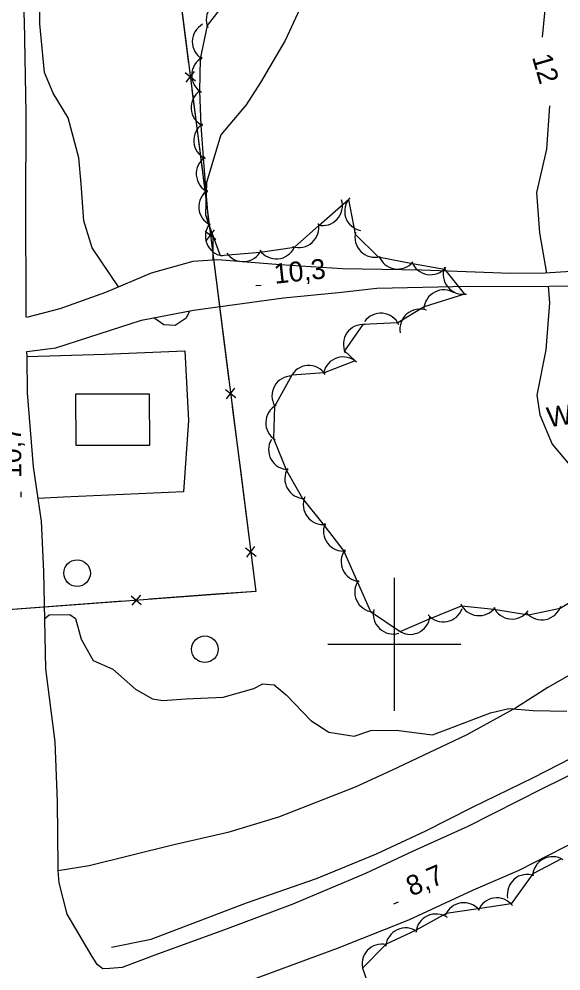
# Model space of a CAD drawing. Extents: x 643342 to 646936, y 5873857 to 5876103.
# Drawn here: x 646143.6 to 646225.1, y 5874750.9 to 5874894 of the extents above; entities that cross this region are included whole.
import ezdxf

# ---------------------------------------------------------------- set-up
doc = ezdxf.new("R2010")
doc.units = 0
for name, color, linetype in [('Niveau 1', 7, 'Continuous'), ('Niveau 19', 7, 'Continuous'), ('Niveau 2', 7, 'Continuous'), ('Niveau 21', 7, 'Continuous'), ('Niveau 22', 7, 'Continuous'), ('Niveau 3', 7, 'Continuous'), ('Niveau 31', 7, 'Continuous'), ('Niveau 36', 7, 'Continuous'), ('Niveau 37', 7, 'Continuous'), ('Niveau 4', 7, 'Continuous'), ('Niveau 44', 7, 'Continuous'), ('Niveau 61', 7, 'Continuous')]:
    doc.layers.add(name, color=color, linetype=linetype)

msp = doc.modelspace()

# ---------------------------------------------------------------- linework, layer by layer
at = {"layer": 'Niveau 1'}
for points in [[(646158.55, 5874853.7), (646158.53, 5874853.72), (646154.6, 5874859.56), (646153.35, 5874863.66), (646152.93, 5874869.21), (646152.57, 5874873.09), (646151, 5874879.14), (646148.74, 5874882.83), (646147.4, 5874885.93), (646146.72, 5874893.27), (646146.76, 5874901.77)], [(646185.81, 5874895.51), (646183.62, 5874890.76), (646179.87, 5874884.45), (646177.75, 5874881.1), (646173.93, 5874876.59), (646171.75, 5874869.4), (646171.63, 5874864.53), (646172.7, 5874861.12), (646172.74, 5874857.73)], [(646169.22, 5874850.08), (646168.7, 5874849.02), (646167.05, 5874847.92), (646165.36, 5874848.03), (646163.86, 5874849.07)], [(646147.48, 5874803.87), (646148.11, 5874804.44), (646151.24, 5874804.49), (646152.1, 5874803.85), (646152.92, 5874800.77), (646154.74, 5874797.58), (646157.68, 5874796.27), (646161.11, 5874793.25), (646163.66, 5874791.8), (646165.19, 5874791.56), (646168.65, 5874791.81), (646174.27, 5874792.03), (646178.87, 5874793.35), (646180.26, 5874794.03), (646181.96, 5874793.91), (646183.75, 5874792.41), (646187.48, 5874788.54), (646190.16, 5874786.81), (646193.98, 5874786.21), (646196.47, 5874787.03), (646200.3, 5874787.07), (646205.75, 5874786.4), (646208.17, 5874787.28), (646214.48, 5874789.7), (646217.22, 5874790.36), (646220.89, 5874790.04), (646225.95, 5874789.93)]]:
    msp.add_lwpolyline(points, dxfattribs=at)
at = {"layer": 'Niveau 19'}
msp.add_lwpolyline([(646144.79, 5874843.23), (646156.48, 5874843.58), (646168.51, 5874844.08), (646169.08, 5874833.65), (646168.29, 5874822.9), (646150.25, 5874822.09), (646146.44, 5874821.93)], dxfattribs=at)
at = {"layer": 'Niveau 2'}
for points in [[(646293.28, 5874979.26), (646286.38, 5874974.82), (646280.85, 5874972.25), (646275, 5874970.48), (646271.47, 5874967.64), (646267.16, 5874961.78), (646263.9, 5874957.59), (646260.66, 5874954.72), (646257.68, 5874951.76), (646251.24, 5874944.71), (646248.55, 5874941.24), (646243.58, 5874937.94), (646241.82, 5874934.79), (646241.59, 5874927.35), (646240.39, 5874924.13), (646237.18, 5874920.83), (646231.79, 5874915), (646228.77, 5874909.17), (646225.12, 5874903.22), (646222.77, 5874896.96), (646222.23, 5874891.24)], [(646223.36, 5874880.94), (646222.9, 5874874.39), (646221.37, 5874867.9), (646221.84, 5874861.84), (646222.91, 5874855.79)], [(646223.16, 5874853.8), (646223.35, 5874851.32), (646222.8, 5874844.25), (646221.42, 5874837.42), (646221.88, 5874834.49), (646223.72, 5874830.09), (646227.68, 5874825.37)]]:
    msp.add_lwpolyline(points, dxfattribs=at)
at = {"layer": 'Niveau 21'}
for points in [[(646144.69, 5874849.12), (646144.68, 5874849.24), (646144.65, 5874851.37), (646144.63, 5874865.21), (646144.66, 5874879.75), (646144.4, 5874893.69), (646143.68, 5874907.59)], [(646310.99, 5874866.67), (646308.86, 5874866.93), (646297.7, 5874867.88), (646291.25, 5874867.66), (646287, 5874867.36), (646281.08, 5874866.25), (646269.16, 5874863.67), (646260.67, 5874861.34), (646251.78, 5874859.67), (646244.71, 5874858.36), (646238.1, 5874857.09), (646228.11, 5874856.15), (646222.7, 5874855.77), (646217.49, 5874855.75), (646204.13, 5874856.21), (646192.17, 5874856.41), (646182.84, 5874857.04), (646173.5, 5874857.78), (646169.7, 5874857.51), (646163.44, 5874855.79), (646156.59, 5874852.87), (646149.7, 5874850.41), (646144.69, 5874849.12)], [(646144.78, 5874844.02), (646149.11, 5874844.55), (646154.09, 5874846.18), (646162.02, 5874848.72), (646169.8, 5874850.2), (646183.35, 5874852.08), (646191.63, 5874852.89), (646197.38, 5874853.53), (646211.15, 5874853.8), (646220.42, 5874853.75), (646229.2, 5874853.91), (646241.48, 5874855.23), (646252.08, 5874857.26), (646263.24, 5874859.32), (646278.09, 5874863.03), (646287.09, 5874864.7), (646295.23, 5874865.39), (646300.55, 5874865.3), (646305.09, 5874864.92), (646311.4, 5874864.04)], [(646233.06, 5874783.6), (646222.34, 5874778.3), (646211.05, 5874772.6), (646202.86, 5874768.88), (646195.68, 5874765.57), (646184.77, 5874760.94), (646174.49, 5874757.06), (646164.42, 5874753.43), (646159.1, 5874751.42), (646157.25, 5874751.29), (646156.21, 5874751.21), (646155.35, 5874751.85), (646154.42, 5874753.3), (646150.81, 5874759.46), (646149.63, 5874764.16), (646149.49, 5874765.93), (646149.45, 5874766.48), (646149.39, 5874776.38), (646149.04, 5874785.33), (646147.62, 5874796.3), (646147.44, 5874806.07), (646147.3, 5874810.95), (646146.95, 5874818.49), (646146.44, 5874821.93), (646145.74, 5874826.67), (646144.88, 5874837.77), (646144.79, 5874843.23), (646144.78, 5874844.02)], [(646140.68, 5874738.32), (646150.02, 5874740.97), (646161.09, 5874743.86), (646171.44, 5874746.93), (646181.16, 5874750.54), (646191.45, 5874754.31), (646202.17, 5874758.57), (646211.92, 5874763.11), (646218.78, 5874766.04), (646230.17, 5874771.86), (646236.52, 5874775.34), (646246.18, 5874780.92), (646261.52, 5874789.46), (646272.36, 5874796.16), (646287.18, 5874805.24), (646298.22, 5874812.18), (646306.56, 5874816.6), (646316.9, 5874822.1), (646317.93, 5874822.57)]]:
    msp.add_lwpolyline(points, dxfattribs=at)
at = {"layer": 'Niveau 22'}
msp.add_lwpolyline([(646314.51, 5874844.31), (646306.71, 5874840.66), (646299.36, 5874837.12), (646285.94, 5874829.79), (646275.29, 5874823.93), (646260.24, 5874815.09), (646252.71, 5874810.6), (646241.52, 5874804.12), (646228.88, 5874796.83), (646223.11, 5874793.51), (646218.36, 5874790.5), (646210.91, 5874786.37), (646199.6, 5874781.02), (646194.1, 5874778.54), (646182.61, 5874773.99), (646175, 5874771.71), (646166.67, 5874769.83), (646154.12, 5874766.72), (646149.49, 5874765.93)], dxfattribs=at)
at = {"layer": 'Niveau 3'}
for p, q in [((646179.19, 5874853.9), (646179.99, 5874853.99)), ((646143.93, 5874822.12), (646143.92, 5874822.92)), ((646199.91, 5874760.99), (646200.65, 5874761.3))]:
    msp.add_line(p, q, dxfattribs=at)
at = {"layer": 'Niveau 31'}
msp.add_lwpolyline([(646163.22, 5874829.88), (646152.17, 5874829.85), (646152.15, 5874837.63), (646163.14, 5874837.65), (646163.22, 5874829.88)], dxfattribs=at)
at = {"layer": 'Niveau 36'}
for centre in [(646152.31, 5874810.7), (646171.52, 5874799.25)]:
    msp.add_circle(centre, 2, dxfattribs=at)
at = {"layer": 'Niveau 37'}
for points in [[(646152.66, 5875016.23), (646179.19, 5874807.95), (645961.38, 5874791.81), (645948.36, 5875003.47), (646152.66, 5875016.23)], [(646167.82, 5874897.2), (646169.09, 5874887.28)], [(646168.55, 5874885.91), (646170.13, 5874884.68)], [(646168.73, 5874884.5), (646169.95, 5874886.09)], [(646169.59, 5874883.31), (646170.85, 5874873.39)], [(646170.85, 5874873.39), (646172.12, 5874863.47)], [(646171.58, 5874862.1), (646173.16, 5874860.87)], [(646171.76, 5874860.7), (646172.98, 5874862.28)], [(646172.62, 5874859.5), (646173.89, 5874849.58)], [(646173.89, 5874849.58), (646175.15, 5874839.66)], [(646174.61, 5874838.29), (646176.19, 5874837.07)], [(646174.79, 5874836.89), (646176.01, 5874838.47)], [(646175.65, 5874835.7), (646176.92, 5874825.78)], [(646176.92, 5874825.78), (646178.18, 5874815.86)], [(646177.64, 5874814.49), (646179.23, 5874813.26)], [(646177.82, 5874813.08), (646179.05, 5874814.67)], [(646178.69, 5874811.89), (646179.19, 5874807.95), (646173.17, 5874807.51)], [(646159.21, 5874806.47), (646149.24, 5874805.73)], [(646160.45, 5874807.28), (646161.96, 5874805.97)], [(646161.86, 5874807.38), (646160.55, 5874805.86)], [(646173.17, 5874807.51), (646163.2, 5874806.77)], [(646149.24, 5874805.73), (646139.27, 5874805)]]:
    msp.add_lwpolyline(points, dxfattribs=at)
at = {"layer": 'Niveau 4'}
msp.add_lwpolyline([(646157.49, 5874754.46), (646163.44, 5874755.7), (646177.79, 5874761.16), (646188.32, 5874764.82), (646197.34, 5874768.5), (646204.74, 5874771.94), (646211.67, 5874775.46), (646220.95, 5874779.96), (646228.54, 5874783.88), (646236.22, 5874788.15), (646245.68, 5874793.24), (646257.8, 5874799.92), (646264.66, 5874804.13), (646277, 5874810.93), (646287.2, 5874816.77), (646297.95, 5874822.87), (646308.58, 5874829.08), (646316.29, 5874833.02)], dxfattribs=at)
at = {"layer": 'Niveau 44'}
for points in [[(646174.81, 5874896.85), (646171.86, 5874893), (646170.83, 5874888.01), (646170.74, 5874883.15)], [(646170.74, 5874883.15), (646170.9, 5874877.99), (646171.28, 5874873.15), (646171.67, 5874868.02), (646172.05, 5874863.18), (646173.85, 5874858.44), (646179.84, 5874858.95), (646185.02, 5874859.7), (646188.65, 5874862.92), (646193.1, 5874866.87), (646194.13, 5874861.64), (646197.56, 5874858.21), (646202.75, 5874857.21), (646207.53, 5874856.39), (646210.54, 5874852.6), (646204.5, 5874850.72), (646200.56, 5874848.3), (646195.29, 5874848.07), (646192.51, 5874844.09), (646194.1, 5874842.58), (646189.44, 5874840.82), (646184.6, 5874840.47), (646181.99, 5874835.76), (646181.84, 5874830.91), (646183.82, 5874826.14), (646186.2, 5874821.91), (646189.47, 5874817.87), (646192.41, 5874814.01), (646194.45, 5874809.35), (646196.44, 5874804.92), (646200.87, 5874801.9), (646205.32, 5874803.84), (646210.13, 5874805.8), (646214.96, 5874805.3), (646220.18, 5874804.44), (646224.92, 5874805.45), (646229.48, 5874808.17)], [(646225.12, 5874767.76), (646220.83, 5874765.5), (646217.55, 5874760.99), (646212.61, 5874760.25), (646207.81, 5874759.54), (646203.18, 5874756.98), (646198.77, 5874754.95), (646195.22, 5874751.33), (646197.25, 5874745.67)]]:
    msp.add_lwpolyline(points, dxfattribs=at)
for centre, start, end in [((646174.73, 5874893.85), 82.432, 202.4099), ((646174.73, 5874893.85), 82.432, 202.4099), ((646174.73, 5874893.85), 82.432, 202.4099), ((646172.64, 5874890.55), 118.9804, 238.9583), ((646172.64, 5874890.55), 118.9804, 238.9583), ((646172.64, 5874890.55), 118.9804, 238.9583), ((646172.55, 5874885.55), 118.9804, 238.9583), ((646172.55, 5874885.55), 118.9804, 238.9583), ((646172.55, 5874885.55), 118.9804, 238.9583), ((646172.46, 5874880.69), 124.4373, 244.4152), ((646172.46, 5874880.69), 124.4373, 244.4152), ((646172.46, 5874880.69), 124.4373, 244.4152), ((646172.85, 5874875.71), 124.4373, 244.4152), ((646172.85, 5874875.71), 124.4373, 244.4152), ((646172.85, 5874875.71), 124.4373, 244.4152), ((646173.23, 5874870.72), 124.4373, 244.4152), ((646173.23, 5874870.72), 124.4373, 244.4152), ((646173.23, 5874870.72), 124.4373, 244.4152), ((646173.62, 5874865.74), 124.4373, 244.4152), ((646173.62, 5874865.74), 124.4373, 244.4152), ((646173.62, 5874865.74), 124.4373, 244.4152), ((646189.21, 5874865.92), 257.4724, 17.4504), ((646189.21, 5874865.92), 257.4724, 17.4504), ((646189.21, 5874865.92), 257.4724, 17.4504), ((646195.54, 5874865.12), 138.4096, 258.3876), ((646195.54, 5874865.12), 138.4096, 258.3876), ((646195.54, 5874865.12), 138.4096, 258.3876), ((646174.6, 5874861.35), 141.4548, 261.4328), ((646174.6, 5874861.35), 141.4548, 261.4328), ((646174.6, 5874861.35), 141.4548, 261.4328), ((646185.66, 5874862.63), 251.5419, 11.5199), ((646185.66, 5874862.63), 251.5419, 11.5199), ((646185.66, 5874862.63), 251.5419, 11.5199), ((646197.09, 5874861.17), 164.9894, 284.9674), ((646197.09, 5874861.17), 164.9894, 284.9674), ((646197.09, 5874861.17), 164.9894, 284.9674), ((646177.28, 5874860.51), 214.7832, 334.7611), ((646177.28, 5874860.51), 214.7832, 334.7611), ((646177.28, 5874860.51), 214.7832, 334.7611), ((646182.26, 5874860.92), 214.7832, 334.7611), ((646182.26, 5874860.92), 214.7832, 334.7611), ((646182.26, 5874860.92), 214.7832, 334.7611), ((646200.51, 5874859.39), 200.2273, 320.2053), ((646200.51, 5874859.39), 200.2273, 320.2053), ((646200.51, 5874859.39), 200.2273, 320.2053), ((646205.44, 5874858.54), 200.2273, 320.2053), ((646205.44, 5874858.54), 200.2273, 320.2053), ((646205.44, 5874858.54), 200.2273, 320.2053), ((646210.36, 5874855.6), 159.3865, 279.3645), ((646210.36, 5874855.6), 159.3865, 279.3645), ((646210.36, 5874855.6), 159.3865, 279.3645), ((646207.46, 5874850.27), 57.3759, 177.3539), ((646207.46, 5874850.27), 57.3759, 177.3539), ((646207.46, 5874850.27), 57.3759, 177.3539), ((646197.98, 5874846.76), 24.8949, 144.8729), ((646197.98, 5874846.76), 24.8949, 144.8729), ((646197.98, 5874846.76), 24.8949, 144.8729), ((646203.85, 5874847.38), 70.8827, 190.8606), ((646203.85, 5874847.38), 70.8827, 190.8606), ((646203.85, 5874847.38), 70.8827, 190.8606), ((646195.35, 5874845.07), 85.0662, 205.0441), ((646195.35, 5874845.07), 85.0662, 205.0441), ((646195.35, 5874845.07), 85.0662, 205.0441), ((646192.31, 5874840.18), 47.3516, 167.3296), ((646192.31, 5874840.18), 47.3516, 167.3296), ((646192.31, 5874840.18), 47.3516, 167.3296), ((646187.14, 5874838.89), 34.0476, 154.0255), ((646187.14, 5874838.89), 34.0476, 154.0255), ((646187.14, 5874838.89), 34.0476, 154.0255), ((646184.61, 5874837.32), 90.7179, 210.6958), ((646184.61, 5874837.32), 90.7179, 210.6958), ((646184.61, 5874837.32), 90.7179, 210.6958), ((646183.68, 5874833.28), 118.2295, 238.2075), ((646183.68, 5874833.28), 118.2295, 238.2075), ((646183.68, 5874833.28), 118.2295, 238.2075), ((646184.1, 5874829.25), 149.3138, 269.2917), ((646184.1, 5874829.25), 149.3138, 269.2917), ((646184.1, 5874829.25), 149.3138, 269.2917), ((646186.55, 5874824.89), 149.3138, 269.2917), ((646186.55, 5874824.89), 149.3138, 269.2917), ((646186.55, 5874824.89), 149.3138, 269.2917), ((646189.32, 5874820.99), 157.2613, 277.2393), ((646189.32, 5874820.99), 157.2613, 277.2393), ((646189.32, 5874820.99), 157.2613, 277.2393), ((646192.35, 5874817.01), 157.2613, 277.2393), ((646192.35, 5874817.01), 157.2613, 277.2393), ((646192.35, 5874817.01), 157.2613, 277.2393), ((646195.01, 5874812.42), 144.1328, 264.1108), ((646195.01, 5874812.42), 144.1328, 264.1108), ((646195.01, 5874812.42), 144.1328, 264.1108), ((646197.06, 5874807.85), 144.1328, 264.1108), ((646197.06, 5874807.85), 144.1328, 264.1108), ((646197.06, 5874807.85), 144.1328, 264.1108), ((646199.85, 5874804.53), 166.261, 286.2389), ((646199.85, 5874804.53), 166.261, 286.2389), ((646199.85, 5874804.53), 166.261, 286.2389), ((646207.38, 5874806.37), 220.7291, 340.707), ((646207.38, 5874806.37), 220.7291, 340.707), ((646207.38, 5874806.37), 220.7291, 340.707), ((646212.73, 5874807.3), 204.0786, 324.0565), ((646212.73, 5874807.3), 204.0786, 324.0565), ((646212.73, 5874807.3), 204.0786, 324.0565), ((646217.7, 5874806.79), 204.0786, 324.0565), ((646217.7, 5874806.79), 204.0786, 324.0565), ((646217.7, 5874806.79), 204.0786, 324.0565), ((646222.18, 5874806.67), 222.0484, 342.0264), ((646222.18, 5874806.67), 222.0484, 342.0264), ((646222.18, 5874806.67), 222.0484, 342.0264), ((646202.39, 5874804.49), 233.489, 353.4669), ((646202.39, 5874804.49), 233.489, 353.4669), ((646202.39, 5874804.49), 233.489, 353.4669), ((646223.8, 5874765.07), 57.8595, 177.8375), ((646223.8, 5874765.07), 57.8595, 177.8375), ((646223.8, 5874765.07), 57.8595, 177.8375), ((646219.99, 5874762.42), 70.6705, 190.6484), ((646219.99, 5874762.42), 70.6705, 190.6484), ((646219.99, 5874762.42), 70.6705, 190.6484), ((646215.41, 5874758.89), 38.4269, 158.4049), ((646215.41, 5874758.89), 38.4269, 158.4049), ((646215.41, 5874758.89), 38.4269, 158.4049), ((646210.47, 5874758.15), 38.4269, 158.4049), ((646210.47, 5874758.15), 38.4269, 158.4049), ((646210.47, 5874758.15), 38.4269, 158.4049), ((646206.25, 5874756.46), 54.7641, 174.742), ((646206.25, 5874756.46), 54.7641, 174.742), ((646206.25, 5874756.46), 54.7641, 174.742), ((646201.71, 5874754.37), 54.7641, 174.742), ((646201.71, 5874754.37), 54.7641, 174.742), ((646201.71, 5874754.37), 54.7641, 174.742), ((646198.16, 5874751.94), 77.8181, 197.7961), ((646198.16, 5874751.94), 77.8181, 197.7961), ((646198.16, 5874751.94), 77.8181, 197.7961)]:
    msp.add_arc(centre, 3, start, end, dxfattribs=at)
at = {"layer": 'Niveau 61'}
for points in [[(646200, 5874810), (646200, 5874800), (646200, 5874790)], [(646190, 5874800), (646200, 5874800), (646210, 5874800)]]:
    msp.add_lwpolyline(points, dxfattribs=at)

# ---------------------------------------------------------------- texts
at = {"layer": 'Niveau 2'}
msp.add_text('12', height=3, rotation=286.299, dxfattribs=at).set_placement((646220.68, 5874888.26))
at = {"layer": 'Niveau 3'}
for s, rotation, p in [('10,3 ', 6.1815, (646182.06, 5874854.17)), ('10,7 ', 90.5371, (646143.95, 5874825)), ('8,7  ', 22.8211, (646202.58, 5874762.07))]:
    msp.add_text(s, height=3, rotation=rotation, dxfattribs=at).set_placement(p)
at = {"layer": 'Niveau 44'}
msp.add_text('Wood', height=3, rotation=8.9405, dxfattribs=at).set_placement((646223.19, 5874832.59))

doc.saveas('drawing.dxf')
